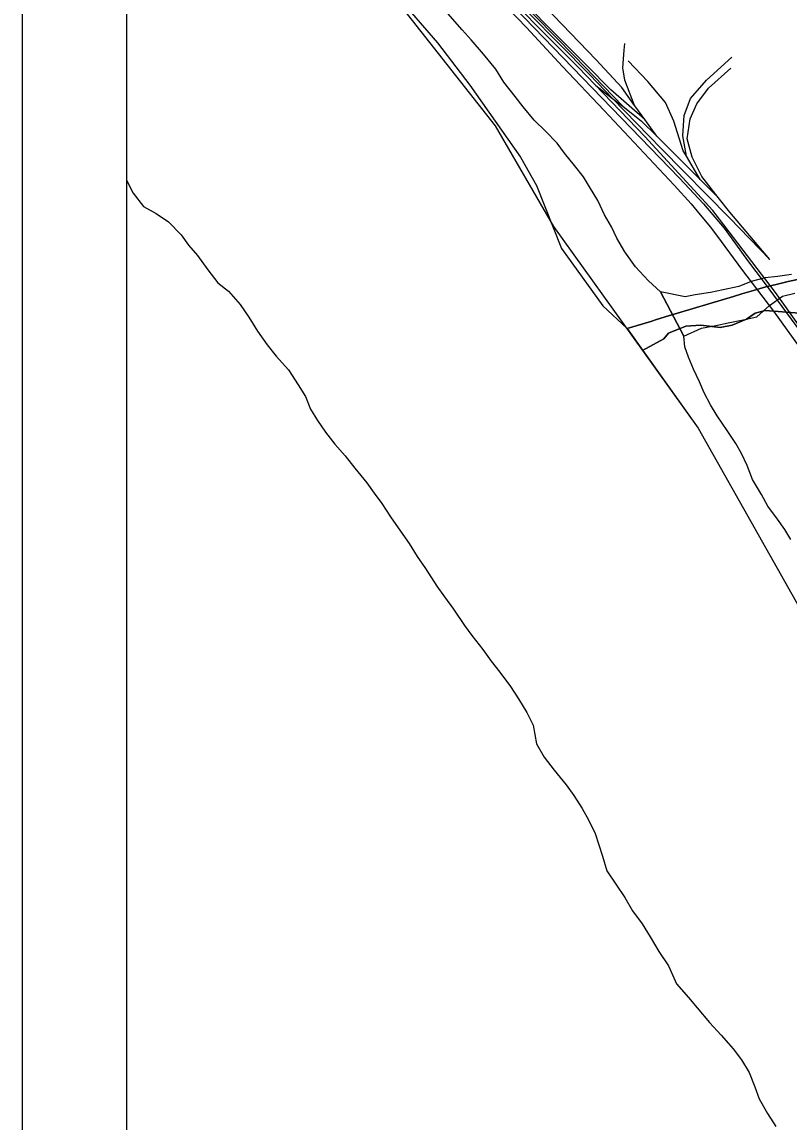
# Model space of a CAD drawing. Extents: x 0 to 34, y 0 to 22.
# Drawn here: x 2 to 2.736, y 17.418 to 18.472 of the extents above; entities that cross this region are included whole.
import ezdxf

# ---------------------------------------------------------------- set-up
doc = ezdxf.new("R2010")
doc.units = 0
for name, color, linetype in [('GM_X_Corporation', 7, 'Continuous'), ('GM_X_Major_River', 7, 'Continuous'), ('GM_X_Minor_River', 7, 'Continuous'), ('GM_X_Rail_Line', 7, 'Continuous'), ('SH_Data', 7, 'Continuous')]:
    doc.layers.add(name, color=color, linetype=linetype)

msp = doc.modelspace()

# ---------------------------------------------------------------- linework, layer by layer
at = {"layer": 'GM_X_Corporation'}
for points in [[(8.9, 20.9), (2.1, 20.9), (2.1, 18.7697), (2.2164, 18.6603), (2.3024, 18.5638), (2.4531, 18.3722), (2.5091, 18.2757), (2.5944, 18.157), (2.6477, 18.0827), (2.8129, 17.7895), (2.9482, 17.5994), (3.2529, 17.1208), (3.3535, 16.9293), (3.4766, 16.7367)], [(2.3024, 18.5638), (2.4531, 18.3722), (2.5091, 18.2757), (2.5944, 18.157), (2.6148, 18.1681), (2.6191, 18.1737), (2.6359, 18.1802), (2.65, 18.1814), (2.6685, 18.1791), (2.68, 18.1812), (2.6938, 18.187), (2.7022, 18.1928), (2.7118, 18.1953), (2.7447, 18.1927)], [(2.344, 18.5143), (2.398, 18.4518), (2.4289, 18.4112), (2.4774, 18.3424), (2.4926, 18.3151), (2.5167, 18.2548), (2.5563, 18.1998), (2.5797, 18.1781), (2.6022, 18.1849), (2.6077, 18.1866), (2.6193, 18.1901), (2.6813, 18.2088), (2.6893, 18.2112), (2.7004, 18.2145), (2.7124, 18.2181), (2.7224, 18.2204), (2.7338, 18.223), (2.7472, 18.2261)], [(2.7472, 18.2261), (2.7338, 18.223), (2.7224, 18.2204), (2.7124, 18.2181), (2.7004, 18.2145), (2.6893, 18.2112), (2.6813, 18.2088), (2.6193, 18.1901), (2.6077, 18.1866), (2.6022, 18.1849), (2.5797, 18.1781), (2.6477, 18.0827), (2.8129, 17.7895)], [(2.7447, 18.1927), (2.7118, 18.1953), (2.7022, 18.1928), (2.6938, 18.187), (2.68, 18.1812), (2.6685, 18.1791), (2.65, 18.1814), (2.6359, 18.1802), (2.6191, 18.1737), (2.6148, 18.1681), (2.5944, 18.157), (2.6477, 18.0827), (2.8129, 17.7895)]]:
    msp.add_lwpolyline(points, dxfattribs=at)
at = {"layer": 'GM_X_Major_River'}
msp.add_line((2.6337, 18.1707), (2.6115, 18.2132), dxfattribs=at)
for points in [[(2.6115, 18.2132), (2.6, 18.2238), (2.5875, 18.2371), (2.5773, 18.2515), (2.5698, 18.2647), (2.5644, 18.2755), (2.5579, 18.2871), (2.5515, 18.3006), (2.5436, 18.3137), (2.5378, 18.3234), (2.529, 18.3343), (2.5195, 18.346), (2.5126, 18.3557), (2.5012, 18.3671), (2.4905, 18.3777), (2.4799, 18.3906), (2.4722, 18.4003), (2.4616, 18.414), (2.4537, 18.4264), (2.442, 18.4408), (2.4302, 18.4545), (2.4214, 18.4642), (2.4079, 18.4799)], [(2.1, 18.3201), (2.1063, 18.3079), (2.1162, 18.2951), (2.1285, 18.2882), (2.1404, 18.2803), (2.1525, 18.2677), (2.1594, 18.258), (2.1682, 18.2479), (2.1781, 18.2342), (2.1876, 18.2218), (2.1976, 18.2139), (2.2089, 18.201), (2.2173, 18.1889), (2.2256, 18.1754), (2.2347, 18.1626), (2.2435, 18.1516), (2.2552, 18.1384), (2.2646, 18.124), (2.2715, 18.1131), (2.2764, 18.1008), (2.2829, 18.09), (2.2906, 18.0787), (2.2997, 18.0674), (2.3096, 18.0561), (2.3187, 18.0444), (2.3301, 18.0304), (2.3374, 18.0203), (2.3446, 18.0105), (2.353, 17.9977), (2.3624, 17.9838), (2.3708, 17.9721), (2.3784, 17.9597), (2.3864, 17.9481), (2.3972, 17.9314), (2.4045, 17.9209), (2.4133, 17.9092), (2.4238, 17.8937), (2.4307, 17.884), (2.4413, 17.8707), (2.4493, 17.8594), (2.4577, 17.8489), (2.4679, 17.8353), (2.4755, 17.8233), (2.4835, 17.8101), (2.4896, 17.7981)], [(2.7362, 17.976), (2.7305, 17.9856), (2.7235, 17.9953), (2.7144, 18.0078), (2.7083, 18.019), (2.6997, 18.0333), (2.6944, 18.0468), (2.689, 18.0584), (2.6837, 18.068), (2.6753, 18.0805), (2.6659, 18.0944), (2.6594, 18.1049), (2.6533, 18.1165), (2.6487, 18.1269), (2.643, 18.1392), (2.6384, 18.1508), (2.6349, 18.1604), (2.6337, 18.1707)], [(2.4896, 17.7981), (2.4927, 17.7802), (2.5001, 17.7676), (2.5098, 17.7549), (2.5213, 17.7411), (2.5284, 17.7307), (2.5365, 17.7184), (2.5424, 17.7073), (2.549, 17.6943), (2.5559, 17.6726), (2.5602, 17.6585), (2.5773, 17.6331), (2.5847, 17.6201), (2.594, 17.6078), (2.6017, 17.5952), (2.6098, 17.5814), (2.6191, 17.5676), (2.6268, 17.5504), (2.6384, 17.5373), (2.6465, 17.5273), (2.6585, 17.5134), (2.6697, 17.5011), (2.6812, 17.488), (2.689, 17.4776), (2.6964, 17.4654), (2.7019, 17.4516), (2.7059, 17.4401), (2.714, 17.426), (2.7221, 17.4137)]]:
    msp.add_lwpolyline(points, dxfattribs=at)
at = {"layer": 'GM_X_Minor_River'}
msp.add_line((2.6115, 18.2132), (2.6337, 18.1707), dxfattribs=at)
for points in [[(2.7369, 18.2298), (2.7236, 18.228), (2.7118, 18.2268), (2.6984, 18.223), (2.6864, 18.2185), (2.6715, 18.2151), (2.6593, 18.2125), (2.6448, 18.2103), (2.6352, 18.2086), (2.6115, 18.2132)], [(2.6337, 18.1707), (2.6506, 18.1785), (2.6644, 18.1811), (2.6762, 18.1834), (2.6908, 18.1864), (2.7038, 18.1894), (2.7159, 18.2001), (2.7283, 18.2092), (2.7402, 18.2119)]]:
    msp.add_lwpolyline(points, dxfattribs=at)
at = {"layer": 'GM_X_Rail_Line'}
for p, q in [((2.5496, 18.4108), (2.5656, 18.3986)), ((2.5656, 18.3986), (2.5758, 18.3907)), ((2.6081, 18.3623), (2.5965, 18.3783)), ((2.6494, 18.321), (2.6363, 18.3432)), ((2.6494, 18.321), (2.6668, 18.3037))]:
    msp.add_line(p, q, dxfattribs=at)
for points in [[(2.4257, 18.5407), (2.4277, 18.5387), (2.4559, 18.5103), (2.5439, 18.4211), (2.5656, 18.3986)], [(2.4257, 18.5407), (2.4494, 18.5205), (2.4728, 18.4966), (2.5292, 18.4389), (2.5758, 18.3907)], [(3.063, 17.6891), (3.0412, 17.7278), (2.9883, 17.8175), (2.9384, 17.8995), (2.908, 17.9478), (2.8845, 17.9837), (2.8581, 18.0215), (2.7875, 18.1204), (2.7215, 18.2125), (2.6679, 18.2829), (2.6617, 18.2911), (2.5964, 18.3619), (2.5331, 18.428), (2.441, 18.5206)], [(2.4465, 18.5048), (2.483, 18.4664), (2.5177, 18.4291), (2.5575, 18.3871), (2.6247, 18.3154), (2.6409, 18.2976), (2.6496, 18.2869), (2.6593, 18.2751), (2.6697, 18.2615), (2.689, 18.2348), (2.7196, 18.1947), (2.7516, 18.1502), (2.8286, 18.0458), (2.8548, 18.0098), (2.8859, 17.9636), (2.9518, 17.8597), (2.9984, 17.7834), (3.0633, 17.6733), (3.1814, 17.4756), (3.2287, 17.3954)], [(2.4533, 18.5052), (2.6298, 18.3221), (2.6528, 18.2974), (2.6725, 18.2742), (2.6833, 18.2591), (2.6949, 18.2432), (2.7107, 18.2223), (2.7411, 18.181), (2.8345, 18.0492), (2.8879, 17.9734), (2.9104, 17.9401), (2.9307, 17.9086), (2.9591, 17.8612), (3.0063, 17.7808), (3.0709, 17.6764), (3.0924, 17.6407), (3.117, 17.5946), (3.1783, 17.4906), (3.2171, 17.4251), (3.258, 17.3553)], [(2.5965, 18.3783), (2.5638, 18.4066), (2.5408, 18.4302), (2.5001, 18.4709), (2.4778, 18.4945)], [(2.5867, 18.3918), (2.5743, 18.4089), (2.5498, 18.4354), (2.4846, 18.5034)], [(2.5867, 18.3918), (2.5773, 18.4161), (2.5755, 18.4279), (2.5766, 18.4449), (2.5772, 18.4512)], [(2.6363, 18.3432), (2.6333, 18.3483), (2.6242, 18.3766), (2.6162, 18.3945), (2.5995, 18.4148), (2.5805, 18.4345)], [(2.6363, 18.3432), (2.6328, 18.3626), (2.634, 18.3821), (2.6401, 18.3985), (2.6554, 18.4159), (2.6799, 18.4381)], [(2.6668, 18.3037), (2.651, 18.3237), (2.6418, 18.3423), (2.6369, 18.3599), (2.64, 18.3791), (2.6462, 18.3933), (2.6576, 18.4084), (2.6787, 18.4276)], [(2.5656, 18.3986), (2.612, 18.3507), (2.6775, 18.2842), (2.7162, 18.2441), (2.678, 18.2894), (2.6668, 18.3037)], [(2.5758, 18.3907), (2.5931, 18.3772), (2.6081, 18.3623)], [(2.5965, 18.3783), (2.588, 18.3901), (2.5867, 18.3918)], [(2.6081, 18.3623), (2.6291, 18.3412), (2.6494, 18.321)]]:
    msp.add_lwpolyline(points, dxfattribs=at)
at = {"layer": 'SH_Data'}
for p, q in [((2, 21), (2, 14)), ((2.1, 20.9), (2.1, 14.1))]:
    msp.add_line(p, q, dxfattribs=at)

doc.saveas('drawing.dxf')
